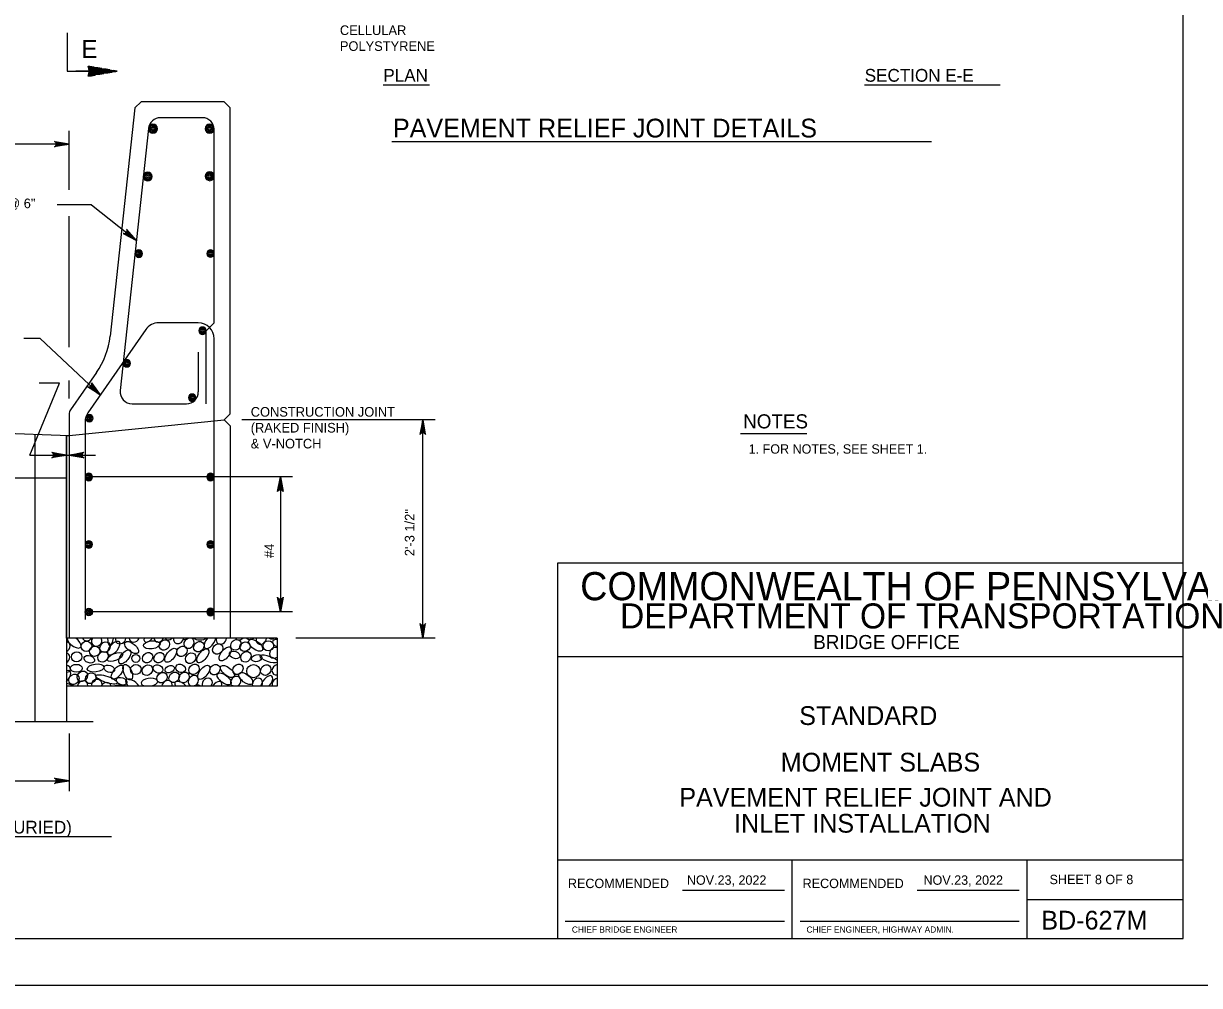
# Model space of a CAD drawing. Extents: x 638167 to 640248, y 296544 to 298920.
# Drawn here: x 639462.1 to 639838, y 296544.5 to 296851.9 of the extents above; entities that cross this region are included whole.
import ezdxf

# ---------------------------------------------------------------- set-up
doc = ezdxf.new("R2010")
doc.units = 0
for name, color, linetype in [('1', 7, 'Continuous'), ('2', 7, 'Continuous'), ('50', 7, 'Continuous'), ('PLT-BNDY', 7, 'Continuous'), ('SIGNATORY TITLES', 7, 'Continuous')]:
    doc.layers.add(name, color=color, linetype=linetype)

# ---------------------------------------------------------------- blocks, each defined once
blk = doc.blocks.new('BAR')
at = {"layer": '50'}
for radius in [2, 1.5, 1, 0.5]:
    blk.add_circle((0, 0), radius, dxfattribs=at)

msp = doc.modelspace()

# ---------------------------------------------------------------- linework, layer by layer
at = {"layer": '1'}
for p, q in [((639832.78, 296559.48), (639832.78, 297123.48)), ((639476.04, 296848.92), (639476.04, 296836.66)), ((639476.04, 296836.66), (639483.25, 296836.66)), ((639483.08, 296836.65), (639478.8, 296836.65)), ((639577.1, 296832.37), (639591.91, 296832.37)), ((639730.93, 296832.37), (639774.22, 296832.37)), ((639499.77, 296826.89), (639497.66, 296824.99)), ((639526.24, 296826.89), (639499.77, 296826.89)), ((639528.14, 296824.98), (639526.24, 296826.89)), ((639497.66, 296824.99), (639489.78, 296751.98)), ((639528.14, 296727.19), (639528.14, 296824.98)), ((639519.25, 296821.81), (639505.85, 296821.81)), ((639476.71, 296798.79), (639476.71, 296817.59)), ((639502.06, 296818.4), (639493.01, 296734.58)), ((639523.06, 296756.27), (639523.06, 296818)), ((639476.71, 296813.37), (639336.46, 296813.37)), ((639579.85, 296814.17), (639752.3, 296814.17)), ((639483.84, 296794.02), (639472.84, 296794.02)), ((639483.84, 296794.02), (639498.19, 296782.53)), ((639476.71, 296748.53), (639476.71, 296790.35)), ((639517.98, 296756.27), (639505.36, 296756.27)), ((639523.06, 296756.27), (639520.53, 296753.73)), ((639467.48, 296751.22), (639462.19, 296751.22)), ((639467.48, 296751.22), (639486.65, 296733.21)), ((639501.19, 296754.09), (639482.7, 296727.54)), ((639520.53, 296730.37), (639520.53, 296753.73)), ((639523.06, 296661.46), (639523.06, 296751.19)), ((639517.98, 296746.88), (639517.98, 296734.18)), ((639485.43, 296740.34), (639477.17, 296728.48)), ((639464.19, 296714), (639473.61, 296737.02)), ((639473.61, 296737.02), (639467.15, 296737.02)), ((639476.71, 296732.04), (639476.71, 296737.79)), ((639496.8, 296730.37), (639514.17, 296730.37)), ((639336.46, 296725.82), (639476.71, 296720.21)), ((639476.71, 296727.03), (639476.71, 296655.43)), ((639476.71, 296720.21), (639526.24, 296725.29)), ((639481.79, 296724.64), (639481.79, 296661.46)), ((639528.14, 296727.19), (639526.24, 296725.29)), ((639528.14, 296723.38), (639526.24, 296725.29)), ((639593.69, 296725.29), (639531.92, 296725.29)), ((639589.7, 296655.43), (639589.7, 296725.29)), ((639528.14, 296723.38), (639528.14, 296655.43)), ((639691.23, 296720.91), (639712.47, 296720.91)), ((639465.7, 296720.65), (639465.7, 296628.84)), ((639475.86, 296720.24), (639475.86, 296628.84)), ((639464.19, 296714), (639485.08, 296714)), ((639475.86, 296706.66), (639414.9, 296706.66)), ((639548.04, 296707), (639482.98, 296707)), ((639544.2, 296707), (639544.2, 296663.85)), ((639832.78, 296679.48), (639632.78, 296679.48)), ((639632.78, 296679.48), (639632.78, 296559.48)), ((639832.78, 296559.48), (639832.78, 296679.48)), ((639548.04, 296663.85), (639482.98, 296663.85)), ((639528.14, 296655.43), (639476.71, 296655.43)), ((639543.15, 296655.43), (639525.1, 296655.43)), ((639543.15, 296655.43), (639528.14, 296655.43)), ((639543.15, 296655.43), (639543.15, 296640.19)), ((639543.15, 296655.43), (639543.15, 296640.19)), ((639593.69, 296655.43), (639549.18, 296655.43)), ((639832.78, 296649.48), (639632.78, 296649.48)), ((639543.15, 296640.19), (639475.86, 296640.19)), ((639448.84, 296628.84), (639484.35, 296628.84)), ((639476.71, 296624.98), (639476.71, 296606.57)), ((639414.06, 296609.9), (639476.71, 296609.9)), ((639411.9, 296592.08), (639490.25, 296592.08)), ((639832.78, 296584.48), (639632.78, 296584.48)), ((639707.78, 296559.48), (639707.78, 296584.48)), ((639782.78, 296584.48), (639782.78, 296559.48)), ((639782.78, 296571.98), (639832.78, 296571.98)), ((639635.28, 296564.98), (639705.28, 296564.98)), ((639710.28, 296564.98), (639780.28, 296564.98)), ((639046.78, 296559.48), (639832.78, 296559.48)), ((639632.78, 296559.48), (639832.78, 296559.48))]:
    msp.add_line(p, q, dxfattribs=at)
for points in [[(639482.76, 296838.29), (639492.08, 296836.65), (639482.76, 296835.04), (639482.87, 296835.25), (639483.85, 296835.23), (639485.06, 296835.44), (639482.93, 296835.46), (639482.97, 296835.68), (639486.51, 296835.69), (639487.76, 296835.91), (639483.03, 296835.9), (639483.08, 296836.13), (639489.04, 296836.12), (639490.46, 296836.37), (639483.1, 296836.36), (639483.09, 296836.57), (639491.66, 296836.57), (639492.07, 296836.65), (639490.88, 296836.86), (639483.12, 296836.81), (639483.09, 296837.02), (639489.68, 296837.07), (639488.51, 296837.28), (639483.05, 296837.28), (639483.05, 296837.48), (639487.18, 296837.51), (639485.83, 296837.75), (639482.97, 296837.73), (639482.91, 296837.96), (639484.72, 296837.95), (639483.35, 296838.19), (639482.83, 296838.13)], [(639476.71, 296813.37), (639472.01, 296812.49), (639472.19, 296812.61), (639472.37, 296812.74), (639472.47, 296812.89), (639472.56, 296813.05), (639472.59, 296813.21), (639472.61, 296813.37), (639472.59, 296813.52), (639472.56, 296813.68), (639472.47, 296813.84), (639472.37, 296814), (639472.19, 296814.12), (639472.01, 296814.25), (639476.71, 296813.37), (639472.19, 296814.12), (639472.37, 296814), (639476.71, 296813.37), (639472.47, 296813.84), (639472.56, 296813.68), (639476.71, 296813.37), (639472.59, 296813.52), (639472.61, 296813.37), (639476.71, 296813.37), (639472.59, 296813.21), (639472.56, 296813.05), (639476.71, 296813.37), (639472.47, 296812.89), (639472.37, 296812.74), (639476.71, 296813.37), (639472.19, 296812.61)], [(639498.19, 296782.53), (639495.07, 296786.16), (639495.14, 296785.95), (639495.2, 296785.74), (639495.17, 296785.55), (639495.15, 296785.37), (639495.07, 296785.23), (639494.99, 296785.09), (639494.87, 296784.99), (639494.75, 296784.88), (639494.58, 296784.82), (639494.41, 296784.75), (639494.19, 296784.77), (639493.97, 296784.78), (639498.19, 296782.53), (639494.19, 296784.77), (639494.41, 296784.75), (639498.19, 296782.53), (639494.58, 296784.82), (639494.75, 296784.88), (639498.19, 296782.53), (639494.87, 296784.99), (639494.99, 296785.09), (639498.19, 296782.53), (639495.07, 296785.23), (639495.15, 296785.37), (639498.19, 296782.53), (639495.17, 296785.55), (639495.2, 296785.74), (639498.19, 296782.53), (639495.14, 296785.95)], [(639486.65, 296733.21), (639482.62, 296735.78), (639482.84, 296735.75), (639483.06, 296735.72), (639483.23, 296735.77), (639483.41, 296735.82), (639483.54, 296735.92), (639483.67, 296736.01), (639483.75, 296736.15), (639483.84, 296736.28), (639483.88, 296736.46), (639483.92, 296736.64), (639483.88, 296736.85), (639483.83, 296737.07), (639486.65, 296733.21), (639483.88, 296736.85), (639483.92, 296736.64), (639486.65, 296733.21), (639483.88, 296736.46), (639483.84, 296736.28), (639486.65, 296733.21), (639483.75, 296736.15), (639483.67, 296736.01), (639486.65, 296733.21), (639483.54, 296735.92), (639483.41, 296735.82), (639486.65, 296733.21), (639483.23, 296735.77), (639483.06, 296735.72), (639486.65, 296733.21), (639482.84, 296735.75)], [(639589.7, 296725.29), (639588.82, 296720.59), (639588.95, 296720.77), (639589.07, 296720.95), (639589.23, 296721.04), (639589.39, 296721.14), (639589.54, 296721.16), (639589.7, 296721.19), (639589.86, 296721.16), (639590.02, 296721.14), (639590.17, 296721.04), (639590.33, 296720.95), (639590.46, 296720.77), (639590.58, 296720.59), (639589.7, 296725.29), (639590.46, 296720.77), (639590.33, 296720.95), (639589.7, 296725.29), (639590.17, 296721.04), (639590.02, 296721.14), (639589.7, 296725.29), (639589.86, 296721.16), (639589.7, 296721.19), (639589.7, 296725.29), (639589.54, 296721.16), (639589.39, 296721.14), (639589.7, 296725.29), (639589.23, 296721.04), (639589.07, 296720.95), (639589.7, 296725.29), (639588.95, 296720.77)], [(639475.86, 296714), (639471.17, 296713.12), (639471.35, 296713.25), (639471.53, 296713.37), (639471.62, 296713.53), (639471.71, 296713.69), (639471.74, 296713.85), (639471.77, 296714), (639471.74, 296714.16), (639471.71, 296714.32), (639471.62, 296714.48), (639471.53, 296714.63), (639471.35, 296714.76), (639471.17, 296714.88), (639475.86, 296714), (639471.35, 296714.76), (639471.53, 296714.63), (639475.86, 296714), (639471.62, 296714.48), (639471.71, 296714.32), (639475.86, 296714), (639471.74, 296714.16), (639471.77, 296714), (639475.86, 296714), (639471.74, 296713.85), (639471.71, 296713.69), (639475.86, 296714), (639471.62, 296713.53), (639471.53, 296713.37), (639475.86, 296714), (639471.35, 296713.25)], [(639476.71, 296714), (639481.41, 296714.88), (639481.23, 296714.76), (639481.05, 296714.63), (639480.95, 296714.48), (639480.86, 296714.32), (639480.83, 296714.16), (639480.8, 296714), (639480.83, 296713.85), (639480.86, 296713.69), (639480.95, 296713.53), (639481.05, 296713.37), (639481.23, 296713.25), (639481.41, 296713.12), (639476.71, 296714), (639481.23, 296713.25), (639481.05, 296713.37), (639476.71, 296714), (639480.95, 296713.53), (639480.86, 296713.69), (639476.71, 296714), (639480.83, 296713.85), (639480.8, 296714), (639476.71, 296714), (639480.83, 296714.16), (639480.86, 296714.32), (639476.71, 296714), (639480.95, 296714.48), (639481.05, 296714.63), (639476.71, 296714), (639481.23, 296714.76)], [(639544.2, 296707), (639545.08, 296702.31), (639544.95, 296702.49), (639544.83, 296702.67), (639544.67, 296702.76), (639544.51, 296702.86), (639544.36, 296702.88), (639544.2, 296702.91), (639544.04, 296702.88), (639543.88, 296702.86), (639543.73, 296702.76), (639543.57, 296702.67), (639543.44, 296702.49), (639543.32, 296702.31), (639544.2, 296707), (639543.44, 296702.49), (639543.57, 296702.67), (639544.2, 296707), (639543.73, 296702.76), (639543.88, 296702.86), (639544.2, 296707), (639544.04, 296702.88), (639544.2, 296702.91), (639544.2, 296707), (639544.36, 296702.88), (639544.51, 296702.86), (639544.2, 296707), (639544.67, 296702.76), (639544.83, 296702.67), (639544.2, 296707), (639544.95, 296702.49)], [(639544.2, 296663.85), (639543.32, 296668.55), (639543.44, 296668.37), (639543.57, 296668.19), (639543.73, 296668.1), (639543.88, 296668), (639544.04, 296667.97), (639544.2, 296667.95), (639544.36, 296667.97), (639544.51, 296668), (639544.67, 296668.1), (639544.83, 296668.19), (639544.95, 296668.37), (639545.08, 296668.55), (639544.2, 296663.85), (639544.95, 296668.37), (639544.83, 296668.19), (639544.2, 296663.85), (639544.67, 296668.1), (639544.51, 296668), (639544.2, 296663.85), (639544.36, 296667.97), (639544.2, 296667.95), (639544.2, 296663.85), (639544.04, 296667.97), (639543.88, 296668), (639544.2, 296663.85), (639543.73, 296668.1), (639543.57, 296668.19), (639544.2, 296663.85), (639543.44, 296668.37)], [(639589.7, 296655.43), (639590.58, 296660.13), (639590.46, 296659.95), (639590.33, 296659.77), (639590.17, 296659.68), (639590.02, 296659.58), (639589.86, 296659.56), (639589.7, 296659.53), (639589.54, 296659.56), (639589.39, 296659.58), (639589.23, 296659.68), (639589.07, 296659.77), (639588.95, 296659.95), (639588.82, 296660.13), (639589.7, 296655.43), (639588.95, 296659.95), (639589.07, 296659.77), (639589.7, 296655.43), (639589.23, 296659.68), (639589.39, 296659.58), (639589.7, 296655.43), (639589.54, 296659.56), (639589.7, 296659.53), (639589.7, 296655.43), (639589.86, 296659.56), (639590.02, 296659.58), (639589.7, 296655.43), (639590.17, 296659.68), (639590.33, 296659.77), (639589.7, 296655.43), (639590.46, 296659.95)], [(639476.71, 296609.9), (639472.01, 296609.02), (639472.19, 296609.15), (639472.37, 296609.27), (639472.47, 296609.43), (639472.56, 296609.59), (639472.59, 296609.74), (639472.61, 296609.9), (639472.59, 296610.06), (639472.56, 296610.22), (639472.47, 296610.37), (639472.37, 296610.53), (639472.19, 296610.66), (639472.01, 296610.78), (639476.71, 296609.9), (639472.19, 296610.66), (639472.37, 296610.53), (639476.71, 296609.9), (639472.47, 296610.37), (639472.56, 296610.22), (639476.71, 296609.9), (639472.59, 296610.06), (639472.61, 296609.9), (639476.71, 296609.9), (639472.59, 296609.74), (639472.56, 296609.59), (639476.71, 296609.9), (639472.47, 296609.43), (639472.37, 296609.27), (639476.71, 296609.9), (639472.19, 296609.15)]]:
    msp.add_lwpolyline(points, dxfattribs=at)
msp.add_lwpolyline([(639475.86, 296720.24), (639476.71, 296720.24), (639476.71, 296655.43), (639475.86, 296655.43)], close=True, dxfattribs=at)
msp.add_circle((639535.61, 296644.93), 2.13, dxfattribs=at)
for centre, radius, start, end in [((639478.77, 296836.67), 4.31, 337.8762, 22.1238), ((639505.85, 296818), 3.81, 90, 173.8367), ((639519.25, 296818), 3.81, 0, 90), ((639505.36, 296751.19), 5.08, 90, 145.1455), ((639517.98, 296751.19), 5.08, 0, 90), ((639464.84, 296754.68), 25.08, 325.1455, 353.8367), ((639496.8, 296734.18), 3.81, 173.8367, 270), ((639514.17, 296734.18), 3.81, 270, 0), ((639479.25, 296727.03), 2.54, 145.1455, 180), ((639486.87, 296724.64), 5.08, 145.1455, 180)]:
    msp.add_arc(centre, radius, start, end, dxfattribs=at)
for centre, major_axis, ratio, start_param, end_param in [((639475.34, 296652.72), (1.2, 1.35), 0.844245, 4.272944, 6.77423), ((639478.29, 296654.25), (-2.1, 1.65), 0.479042, 0.361378, 4.82675), ((639482.42, 296656.3), (-1.58, -0.63), 0.948581, 0.161429, 2.182145), ((639485.48, 296654.52), (-1.58, -0.63), 0.948581, 5.286483, 9.623461), ((639490.14, 296656.7), (0.54, 3.56), 0.282192, 1.977259, 4.392128), ((639493.15, 296655.38), (1.2, 1.35), 0.844245, 2.182591, 5.388248), ((639497.52, 296655.86), (1.2, 1.35), 0.844245, 2.47043, 5.10041), ((639502.54, 296656.49), (-1.65, -2.1), 0.479042, 5.562769, 7.723556), ((639505.42, 296655.93), (1.2, 1.35), 0.844245, 2.513149, 5.057691), ((639508.69, 296656.64), (1.2, 1.35), 0.844245, 3.01002, 4.560819), ((639511.68, 296655.42), (1.2, 1.35), 0.844245, 2.204856, 5.365983), ((639514.87, 296657.29), (-1.65, -2.1), 0.479042, 6.041577, 7.244748), ((639514.98, 296653.92), (1.2, 1.35), 0.844245, 1.098302, 6.472537), ((639518.63, 296656.21), (-2.67, -0.09), 0.479042, 0.580492, 2.426908), ((639521.72, 296654.39), (-1.65, -2.1), 0.479042, 4.590377, 8.695948), ((639525.34, 296655.25), (1.2, 1.35), 0.844245, 2.107086, 5.463753), ((639531.2, 296656.62), (1.2, 1.35), 0.844245, 2.991587, 4.579252), ((639534.75, 296656.71), (1.2, 1.35), 0.844245, 3.073156, 4.497683), ((639538.1, 296655.19), (1.2, 1.35), 0.844245, 2.07176, 5.499079), ((639541.7, 296656.92), (1.2, 1.35), 0.844245, 3.288294, 4.282545), ((639543.43, 296653.86), (1.65, -0.58), 0.646802, 1.96558, 4.766459), ((639475.26, 296649.14), (1.2, 1.35), 0.844245, 4.327921, 6.719253), ((639540.45, 296648.85), (2.83, -0.91), 0.276285, 0.414259, 6.045284), ((639542.38, 296650.77), (1.2, 1.35), 0.844245, 0.328245, 4.435744), ((639475.43, 296645.83), (1.65, -0.58), 0.646802, 5.193893, 7.821331), ((639543.17, 296645.38), (1.2, 1.35), 0.844245, 0.825219, 3.93877), ((639475.28, 296642.89), (-1.65, -2.1), 0.479042, 1.328167, 3.85996), ((639481.01, 296640.19), (1.2, 1.35), 0.844245, 5.361583, 8.492442), ((639485.54, 296640.67), (-1.58, -0.63), 0.948581, 2.444009, 6.18275), ((639496.99, 296640.48), (-2.1, 1.65), 0.479042, 4.014511, 7.456802), ((639502.35, 296641.4), (-2.65, -0.32), 0.479042, 1.736731, 7.197081), ((639508, 296640.24), (1.2, 1.35), 0.844245, 5.331861, 8.522163), ((639516.41, 296641.82), (1.2, 1.35), 0.844245, 4.062717, 9.791308), ((639520.83, 296641.01), (1.2, 1.35), 0.844245, 4.850062, 9.003962), ((639529.92, 296641.59), (1.2, 1.35), 0.844245, 4.387818, 9.466207), ((639536.89, 296640.98), (1.2, 1.35), 0.844245, 4.873133, 8.980891), ((639539.84, 296641.26), (-1.65, -2.1), 0.479042, 1.435704, 5.567436), ((639543.21, 296640.96), (1.2, 1.35), 0.844245, 0.847445, 2.686374), ((639478.08, 296639.05), (3.16, -1.73), 0.282192, 1.725373, 2.489567), ((639488.55, 296639.64), (-1.58, -0.63), 0.948581, 3.089921, 5.536838), ((639492.65, 296639.2), (-2.65, -0.32), 0.479042, 3.760475, 5.173337), ((639512.71, 296639.74), (-2.1, 1.65), 0.479042, 4.399896, 7.071417), ((639517.38, 296638.81), (1.2, 1.35), 0.844245, 0.035427, 1.252227), ((639523.55, 296639.43), (-1.65, -2.1), 0.479042, 2.275932, 4.727208), ((639530.07, 296638.3), (-2.1, 1.65), 0.479042, 5.526501, 5.944812)]:
    msp.add_ellipse(centre, major_axis=major_axis, ratio=ratio, start_param=start_param, end_param=end_param, dxfattribs=at)
for centre, major_axis, ratio in [((639482.22, 296652.87), (-1.58, -0.63), 0.948581), ((639484.87, 296651.28), (-1.58, -0.63), 0.948581), ((639488.2, 296652.6), (1.2, 1.35), 0.844245), ((639490.95, 296652.27), (-1.65, -2.1), 0.479042), ((639496.66, 296652.49), (-2.1, 1.65), 0.479042), ((639503.09, 296653.34), (-2.65, -0.32), 0.479042), ((639507.16, 296653.32), (1.2, 1.35), 0.844245), ((639512.75, 296651.29), (1.2, 1.35), 0.844245), ((639518.15, 296652.76), (1.2, 1.35), 0.844245), ((639524.21, 296652.04), (1.2, 1.35), 0.844245), ((639529.98, 296653.35), (1.2, 1.35), 0.844245), ((639532.9, 296652.76), (-1.57, -0.63), 0.87402), ((639536.31, 296653.2), (-2.1, 1.65), 0.479042), ((639540.35, 296653.02), (-1.58, -0.63), 0.948581), ((639479.11, 296649.52), (-1.58, -0.63), 0.948581), ((639483.14, 296648.72), (1.65, -0.58), 0.646802), ((639487.53, 296649.51), (1.2, 1.35), 0.844245), ((639491.36, 296649.45), (2.45, 1.04), 0.422273), ((639494.49, 296649.5), (-1.65, -2.1), 0.479042), ((639498.01, 296649), (0, 1.28), 0.982495), ((639501.77, 296649.24), (1.2, 1.35), 0.844245), ((639505.46, 296649.25), (1.2, 1.35), 0.844245), ((639509.17, 296650), (-1.65, -2.1), 0.479042), ((639515.56, 296649.07), (1.2, 1.35), 0.844245), ((639519.43, 296649.85), (-1.65, -2.1), 0.479042), ((639526.56, 296650.45), (-1.65, -2.1), 0.479042), ((639529.61, 296650.11), (1.65, -0.58), 0.646802), ((639533.19, 296649.53), (1.2, 1.35), 0.844245), ((639536.67, 296649.1), (1.65, 0.33), 0.666084), ((639479.02, 296645.85), (1.88, 0), 0.671766), ((639485.15, 296645.94), (-2.65, -0.32), 0.479042), ((639489.52, 296645.67), (1.65, -0.58), 0.646802), ((639492.09, 296644.63), (-1.65, -2.1), 0.479042), ((639495.43, 296644.59), (0.99, -2.48), 0.479042), ((639498, 296645.44), (-1.58, -0.63), 0.948581), ((639501.68, 296645.25), (1.2, 1.35), 0.844245), ((639505.07, 296645.64), (1.43, -0.74), 0.796199), ((639508.84, 296645.57), (1.44, 0.65), 0.687276), ((639512.32, 296645.79), (1.43, -0.74), 0.796199), ((639516.62, 296645.49), (1.2, 1.35), 0.844245), ((639519.74, 296644.56), (-1.65, -2.1), 0.479042), ((639523.27, 296645.43), (1.2, 1.35), 0.844245), ((639527.3, 296644.83), (-2.1, 1.65), 0.479042), ((639530.64, 296645.5), (1.2, 1.35), 0.844245), ((639539.55, 296645.27), (1.2, 1.35), 0.844245), ((639478.21, 296642.3), (1.2, 1.35), 0.844245), ((639480.91, 296643.29), (1.2, 1.35), 0.844245), ((639483.6, 296642.68), (1.2, 1.35), 0.844245), ((639488.69, 296642.31), (3.41, -1.15), 0.282192), ((639493.46, 296641.71), (1.65, -0.58), 0.646802), ((639506.37, 296642.83), (1.2, 1.35), 0.844245), ((639510.27, 296642.95), (1.2, 1.35), 0.844245), ((639513.43, 296642.92), (1.2, 1.35), 0.844245), ((639526.24, 296642.46), (-2.1, 1.65), 0.479042), ((639533.16, 296642.58), (-2.1, 1.65), 0.479042)]:
    msp.add_ellipse(centre, major_axis=major_axis, ratio=ratio, dxfattribs=at)
at = {"layer": '2'}
for p, q in [((639672.75, 296574.98), (639705.28, 296574.98)), ((639747.75, 296574.98), (639780.28, 296574.98))]:
    msp.add_line(p, q, dxfattribs=at)
at = {"layer": 'PLT-BNDY'}
msp.add_lwpolyline([(639007.78, 297138.48), (639848.78, 297138.48), (639848.78, 296544.48), (639007.78, 296544.48)], close=True, dxfattribs=at)

# ---------------------------------------------------------------- block references
at = {"layer": '1'}
for p, xscale, yscale, rotation in [((639503.49, 296818.31), 0.714376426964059, -0.714376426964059, -89.99999999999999), ((639521.61, 296818.31), 0.714376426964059, -0.714376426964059, -89.99999999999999), ((639501.84, 296803.02), 0.714376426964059, -0.714376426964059, -89.99999999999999), ((639521.64, 296803.12), 0.714376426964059, -0.714376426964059, -89.99999999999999), ((639498.94, 296778.36), 0.5953136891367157, -0.5953136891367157, -89.99999999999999), ((639521.87, 296778.4), 0.5953136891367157, -0.5953136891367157, -89.99999999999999), ((639519.33, 296753.73), 0.5953136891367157, -0.5953136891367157, -89.99999999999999), ((639495.15, 296743.34), 0.5953136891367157, -0.5953136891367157, -89.99999999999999), ((639516.03, 296732.32), 0.5953136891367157, -0.5953136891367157, -89.99999999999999), ((639483.16, 296725.8), 0.5953136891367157, -0.5953136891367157, -89.99999999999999), ((639482.98, 296707), 0.5953136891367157, -0.5953136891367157, -89.99999999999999), ((639521.87, 296707), 0.5953136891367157, -0.5953136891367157, -89.99999999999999), ((639482.98, 296685.43), 0.5953136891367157, -0.5953136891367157, -89.99999999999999), ((639521.87, 296685.43), 0.5953136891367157, -0.5953136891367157, -89.99999999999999), ((639482.98, 296663.85), 0.5953136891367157, 0.5953136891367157, -90.00000000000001), ((639521.87, 296663.85), 0.5953136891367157, -0.5953136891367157, -89.99999999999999)]:
    msp.add_blockref('BAR', p, dxfattribs=dict(at, xscale=xscale, yscale=yscale, rotation=rotation))

# ---------------------------------------------------------------- texts
for s, height, p in [('CELLULAR', 3.072, (639563.23, 296848.24)), ('E', 5.77, (639480.63, 296840.9)), ('POLYSTYRENE', 3.072, (639563.23, 296843.17)), ('PLAN', 4.08, (639577.12, 296833.32)), ('SECTION E-E', 4.08, (639730.96, 296833.32)), ('PAVEMENT RELIEF JOINT DETAILS', 6, (639580.18, 296815.5)), ('NOTES', 4.5, (639692.12, 296722.52)), ('1. FOR NOTES, SEE SHEET 1.', 3, (639693.87, 296714.44)), ('COMMONWEALTH OF PENNSYLVANIA', 9, (639640.03, 296667.6)), ('DEPARTMENT OF TRANSPORTATION', 8.0002, (639652.78, 296658.6)), ('BRIDGE OFFICE', 4.5, (639714.52, 296651.98)), ('STANDARD', 6, (639710.03, 296627.73)), ('MOMENT SLABS', 6.0001, (639704.11, 296612.85)), ('PAVEMENT RELIEF JOINT AND', 6.0001, (639671.72, 296601.63)), ('MOMENT SLAB (BURIED)', 4.08, (639412.1, 296593.03)), ('INLET INSTALLATION', 6.0001, (639689.22, 296593.32)), ('RECOMMENDED', 3, (639636.11, 296575.6)), ('RECOMMENDED', 3, (639711.12, 296575.6)), ('SHEET 8 OF 8', 3, (639790.04, 296576.86)), ('BD-627M', 6, (639787.41, 296562.35))]:
    msp.add_text(s, height=height, dxfattribs=at).set_placement(p)
for s, rotation, p in [('#4 @ 6"', 360, (639451.17, 296792.9)), ('CONSTRUCTION JOINT', 360, (639534.74, 296726.27)), ('(RAKED FINISH)', 360, (639534.74, 296721.2)), ('& V-NOTCH', 360, (639534.74, 296716.12)), ('2\'-3 1/2"', 90, (639587.06, 296681.69)), ('#4', 90, (639542.17, 296681.13))]:
    msp.add_text(s, height=3.072, rotation=rotation, dxfattribs=at).set_placement(p)
at = {"layer": 'SIGNATORY TITLES'}
for s, height, p in [('NOV.23, 2022', 3, (639674.12, 296576.66)), ('NOV.23, 2022', 3, (639749.74, 296576.66)), ('CHIEF BRIDGE ENGINEER', 2, (639637.37, 296561.35)), ('CHIEF ENGINEER, HIGHWAY ADMIN.', 2, (639712.37, 296561.35))]:
    msp.add_text(s, height=height, dxfattribs=at).set_placement(p)

doc.saveas('drawing.dxf')
